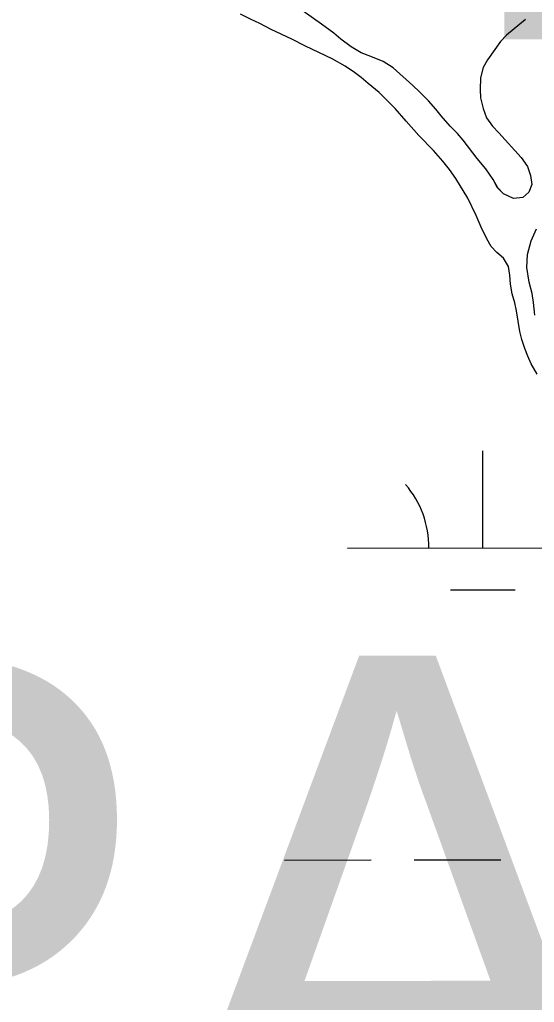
# Model space of a CAD drawing. Extents: x 3279314 to 3317160, y 734079 to 759431.
# Drawn here: x 3309598.1 to 3309788.4, y 754810.1 to 755173.8 of the extents above; entities that cross this region are included whole.
import ezdxf

# ---------------------------------------------------------------- set-up
doc = ezdxf.new("R2010")
doc.units = 0
for name, color, linetype in [('V-SITE-VEGE', 7, 'Continuous'), ('V-TOPO-GNAM-IDEN', 7, 'Continuous'), ('V-WETL-SWMP', 7, 'Continuous')]:
    doc.layers.add(name, color=color, linetype=linetype)

msp = doc.modelspace()

# ---------------------------------------------------------------- linework, layer by layer
at = {"layer": 'V-SITE-VEGE'}
for p, q in [((3309683.64, 755173.81), (3309679.7, 755175.88)), ((3309686.94, 755172.38), (3309683.64, 755173.81)), ((3309691.04, 755170.15), (3309686.94, 755172.38)), ((3309698.75, 755166.65), (3309691.04, 755170.15)), ((3309703.79, 755163.95), (3309698.75, 755166.65)), ((3309713.71, 755159.34), (3309703.79, 755163.95)), ((3309718.43, 755156.64), (3309713.71, 755159.34)), ((3309721.89, 755154.26), (3309718.43, 755156.64)), ((3309724.41, 755152.35), (3309721.89, 755154.26)), ((3309726.92, 755150.14), (3309724.41, 755152.35)), ((3309731.01, 755146.81), (3309726.92, 755150.14)), ((3309736.98, 755140.95), (3309731.01, 755146.81)), ((3309741.06, 755136.2), (3309736.98, 755140.95)), ((3309745.78, 755130.97), (3309741.06, 755136.2)), ((3309751.12, 755125.43), (3309745.78, 755130.97)), ((3309754.57, 755121.47), (3309751.12, 755125.43)), ((3309757.09, 755118.31), (3309754.57, 755121.47)), ((3309759.44, 755114.99), (3309757.09, 755118.31)), ((3309763.83, 755107.71), (3309759.44, 755114.99)), ((3309766.96, 755101.39), (3309763.83, 755107.71)), ((3309768.83, 755096.97), (3309766.96, 755101.39)), ((3309770.87, 755092.7), (3309768.83, 755096.97)), ((3309772.43, 755089.86), (3309770.87, 755092.7)), ((3309774.63, 755087.64), (3309772.43, 755089.86)), ((3309776.99, 755085.58), (3309774.63, 755087.64)), ((3309778.87, 755082.42), (3309776.99, 755085.58)), ((3309779.33, 755079.26), (3309778.87, 755082.42)), ((3309779.63, 755075.95), (3309779.33, 755079.26)), ((3309780.25, 755072.32), (3309779.63, 755075.95)), ((3309781.18, 755069), (3309780.25, 755072.32)), ((3309781.8, 755066), (3309781.18, 755069)), ((3309783.04, 755058.42), (3309781.8, 755066)), ((3309783.81, 755055.42), (3309783.04, 755058.42)), ((3309784.9, 755052.1), (3309783.81, 755055.42)), ((3309786, 755049.26), (3309784.9, 755052.1)), ((3309787.25, 755046.42), (3309786, 755049.26)), ((3309789.44, 755042.62), (3309787.25, 755046.42))]:
    msp.add_line(p, q, dxfattribs=at)
for points in [[(3309785.14, 755173.82), (3309778.11, 755168.08), (3309775.89, 755165.72), (3309771.13, 755158.95), (3309769.54, 755156.12), (3309768.58, 755152.33), (3309768.4, 755147.92), (3309768.55, 755144.92), (3309769.48, 755140.98), (3309770.73, 755137.5), (3309772.92, 755134.34), (3309775.28, 755131.96), (3309783.6, 755122.78), (3309785.96, 755119.46), (3309787.05, 755116.14), (3309787.51, 755112.83), (3309786.39, 755109.99), (3309784.18, 755107.95), (3309780.71, 755107.65), (3309777.08, 755109.4), (3309774.88, 755111.61), (3309773.16, 755114.62), (3309770.5, 755118.57), (3309767.35, 755122.37), (3309762.18, 755129.17), (3309759.98, 755131.71), (3309757.31, 755134.4), (3309754.01, 755138.2), (3309751.97, 755140.73), (3309749.3, 755143.74), (3309746, 755147.06), (3309743.49, 755149.44), (3309736.25, 755155.93), (3309732.48, 755158.32), (3309727.91, 755160.23), (3309724.45, 755161.5), (3309720.67, 755163.72), (3309716.9, 755166.58), (3309714.22, 755168.8), (3309709.66, 755172.13), (3309702.9, 755176.89)], [(3309788.64, 755064.42), (3309788.18, 755069.09), (3309787.62, 755072.43), (3309786.59, 755076.63), (3309785.66, 755082.07), (3309785.97, 755086.93), (3309787.32, 755091.98), (3309789.24, 755096.36)]]:
    msp.add_lwpolyline(points, dxfattribs=at)
at = {"layer": 'V-WETL-SWMP'}
for p, q in [((3309686.95, 755172.38), (3309683.64, 755173.81)), ((3309686.95, 755172.38), (3309683.64, 755173.81)), ((3309691.04, 755170.15), (3309686.95, 755172.38)), ((3309691.04, 755170.15), (3309686.95, 755172.38)), ((3309698.75, 755166.65), (3309691.04, 755170.15)), ((3309698.75, 755166.65), (3309691.04, 755170.15)), ((3309703.79, 755163.95), (3309698.75, 755166.65)), ((3309703.79, 755163.95), (3309698.75, 755166.65)), ((3309713.71, 755159.34), (3309703.79, 755163.95)), ((3309713.71, 755159.34), (3309703.79, 755163.95)), ((3309718.43, 755156.64), (3309713.71, 755159.34)), ((3309718.43, 755156.64), (3309713.71, 755159.34)), ((3309721.89, 755154.26), (3309718.43, 755156.64)), ((3309721.89, 755154.26), (3309718.43, 755156.64)), ((3309724.41, 755152.35), (3309721.89, 755154.26)), ((3309724.41, 755152.35), (3309721.89, 755154.26)), ((3309726.92, 755150.14), (3309724.41, 755152.35)), ((3309726.92, 755150.14), (3309724.41, 755152.35)), ((3309731.01, 755146.81), (3309726.92, 755150.14)), ((3309731.01, 755146.81), (3309726.92, 755150.14)), ((3309736.98, 755140.95), (3309731.01, 755146.81)), ((3309736.98, 755140.95), (3309731.01, 755146.81)), ((3309741.07, 755136.2), (3309736.98, 755140.95)), ((3309741.07, 755136.2), (3309736.98, 755140.95)), ((3309745.78, 755130.97), (3309741.07, 755136.2)), ((3309745.78, 755130.97), (3309741.07, 755136.2)), ((3309751.12, 755125.43), (3309745.78, 755130.97)), ((3309751.12, 755125.43), (3309745.78, 755130.97)), ((3309754.57, 755121.47), (3309751.12, 755125.43)), ((3309754.57, 755121.47), (3309751.12, 755125.43)), ((3309757.09, 755118.31), (3309754.57, 755121.47)), ((3309757.09, 755118.31), (3309754.57, 755121.47)), ((3309759.44, 755114.99), (3309757.09, 755118.31)), ((3309759.44, 755114.99), (3309757.09, 755118.31)), ((3309763.83, 755107.71), (3309759.44, 755114.99)), ((3309763.83, 755107.71), (3309759.44, 755114.99)), ((3309766.96, 755101.39), (3309763.83, 755107.71)), ((3309766.96, 755101.39), (3309763.83, 755107.71)), ((3309768.83, 755096.97), (3309766.96, 755101.39)), ((3309768.83, 755096.97), (3309766.96, 755101.39)), ((3309770.87, 755092.7), (3309768.83, 755096.97)), ((3309770.87, 755092.7), (3309768.83, 755096.97)), ((3309772.43, 755089.85), (3309770.87, 755092.7)), ((3309772.43, 755089.85), (3309770.87, 755092.7)), ((3309774.63, 755087.64), (3309772.43, 755089.85)), ((3309774.63, 755087.64), (3309772.43, 755089.85)), ((3309776.99, 755085.58), (3309774.63, 755087.64)), ((3309776.99, 755085.58), (3309774.63, 755087.64)), ((3309778.87, 755082.42), (3309776.99, 755085.58)), ((3309778.87, 755082.42), (3309776.99, 755085.58)), ((3309779.33, 755079.26), (3309778.87, 755082.42)), ((3309779.33, 755079.26), (3309778.87, 755082.42)), ((3309779.63, 755075.95), (3309779.33, 755079.26)), ((3309779.63, 755075.95), (3309779.33, 755079.26)), ((3309780.25, 755072.31), (3309779.63, 755075.95)), ((3309780.25, 755072.31), (3309779.63, 755075.95)), ((3309781.18, 755069), (3309780.25, 755072.31)), ((3309781.18, 755069), (3309780.25, 755072.31)), ((3309781.8, 755066), (3309781.18, 755069)), ((3309781.8, 755066), (3309781.18, 755069)), ((3309783.04, 755058.42), (3309781.8, 755066)), ((3309783.04, 755058.42), (3309781.8, 755066)), ((3309783.81, 755055.42), (3309783.04, 755058.42)), ((3309783.81, 755055.42), (3309783.04, 755058.42)), ((3309784.9, 755052.1), (3309783.81, 755055.42)), ((3309784.9, 755052.1), (3309783.81, 755055.42)), ((3309786, 755049.26), (3309784.9, 755052.1)), ((3309786, 755049.26), (3309784.9, 755052.1)), ((3309787.25, 755046.42), (3309786, 755049.26)), ((3309787.25, 755046.42), (3309786, 755049.26)), ((3309789.44, 755042.62), (3309787.25, 755046.42)), ((3309789.44, 755042.62), (3309787.25, 755046.42)), ((3309769.39, 754978.26), (3309769.37, 755014.26)), ((3309719.39, 754978.24), (3309819.39, 754978.29)), ((3309757.4, 754962.82), (3309781.4, 754962.84)), ((3309696.04, 754862.79), (3309728.04, 754862.81)), ((3309744.04, 754862.82), (3309776.04, 754862.83))]:
    msp.add_line(p, q, dxfattribs=at)
for points in [[(3309785.14, 755173.82), (3309778.1, 755168.07), (3309775.89, 755165.72), (3309771.13, 755158.95), (3309769.54, 755156.12), (3309768.58, 755152.34), (3309768.4, 755147.92), (3309768.55, 755144.92), (3309769.48, 755140.98), (3309770.73, 755137.5), (3309772.92, 755134.34), (3309775.28, 755131.96), (3309783.6, 755122.78), (3309785.96, 755119.46), (3309787.05, 755116.14), (3309787.51, 755112.83), (3309786.39, 755109.99), (3309784.18, 755107.95), (3309780.71, 755107.65), (3309777.08, 755109.4), (3309774.89, 755111.61), (3309773.16, 755114.62), (3309770.5, 755118.57), (3309767.35, 755122.37), (3309762.18, 755129.17), (3309759.98, 755131.71), (3309757.31, 755134.4), (3309754.01, 755138.2), (3309751.97, 755140.73), (3309749.3, 755143.74), (3309746, 755147.06), (3309743.48, 755149.44), (3309736.25, 755155.94), (3309732.48, 755158.32), (3309727.91, 755160.23), (3309724.45, 755161.5), (3309720.67, 755163.73), (3309716.89, 755166.58), (3309714.22, 755168.8), (3309709.66, 755172.13), (3309702.9, 755176.89)], [(3309785.14, 755173.82), (3309778.1, 755168.07), (3309775.89, 755165.72), (3309771.13, 755158.95), (3309769.54, 755156.12), (3309768.58, 755152.34), (3309768.4, 755147.92), (3309768.55, 755144.92), (3309769.48, 755140.98), (3309770.73, 755137.5), (3309772.92, 755134.34), (3309775.28, 755131.96), (3309783.6, 755122.78), (3309785.96, 755119.46), (3309787.05, 755116.14), (3309787.51, 755112.83), (3309786.39, 755109.99), (3309784.18, 755107.95), (3309780.71, 755107.65), (3309777.08, 755109.4), (3309774.89, 755111.61), (3309773.16, 755114.62), (3309770.5, 755118.57), (3309767.35, 755122.37), (3309762.18, 755129.17), (3309759.98, 755131.71), (3309757.31, 755134.4), (3309754.01, 755138.2), (3309751.97, 755140.73), (3309749.3, 755143.74), (3309746, 755147.06), (3309743.48, 755149.44), (3309736.25, 755155.94), (3309732.48, 755158.32), (3309727.91, 755160.23), (3309724.45, 755161.5), (3309720.67, 755163.73), (3309716.89, 755166.58), (3309714.22, 755168.8), (3309709.66, 755172.13), (3309702.9, 755176.89)], [(3309788.64, 755064.42), (3309788.18, 755069.09), (3309787.62, 755072.43), (3309786.59, 755076.63), (3309785.66, 755082.07), (3309785.97, 755086.93), (3309787.32, 755091.98), (3309789.24, 755096.36)], [(3309788.64, 755064.42), (3309788.18, 755069.09), (3309787.62, 755072.43), (3309786.59, 755076.63), (3309785.66, 755082.07), (3309785.97, 755086.93), (3309787.32, 755091.98), (3309789.24, 755096.36)]]:
    msp.add_lwpolyline(points, dxfattribs=at)
msp.add_arc((3309714.15, 754978.71), 35.25, 359.2573, 40.801, dxfattribs=at)

# ---------------------------------------------------------------- texts
at = {"layer": 'V-TOPO-GNAM-IDEN'}
for s, p in [('BATON', (3309755.38, 755166.46)), ('PARISH,', (3309470.11, 754737.8))]:
    msp.add_text(s, height=200, rotation=0.1349, dxfattribs=at).set_placement(p)

doc.saveas('drawing.dxf')
